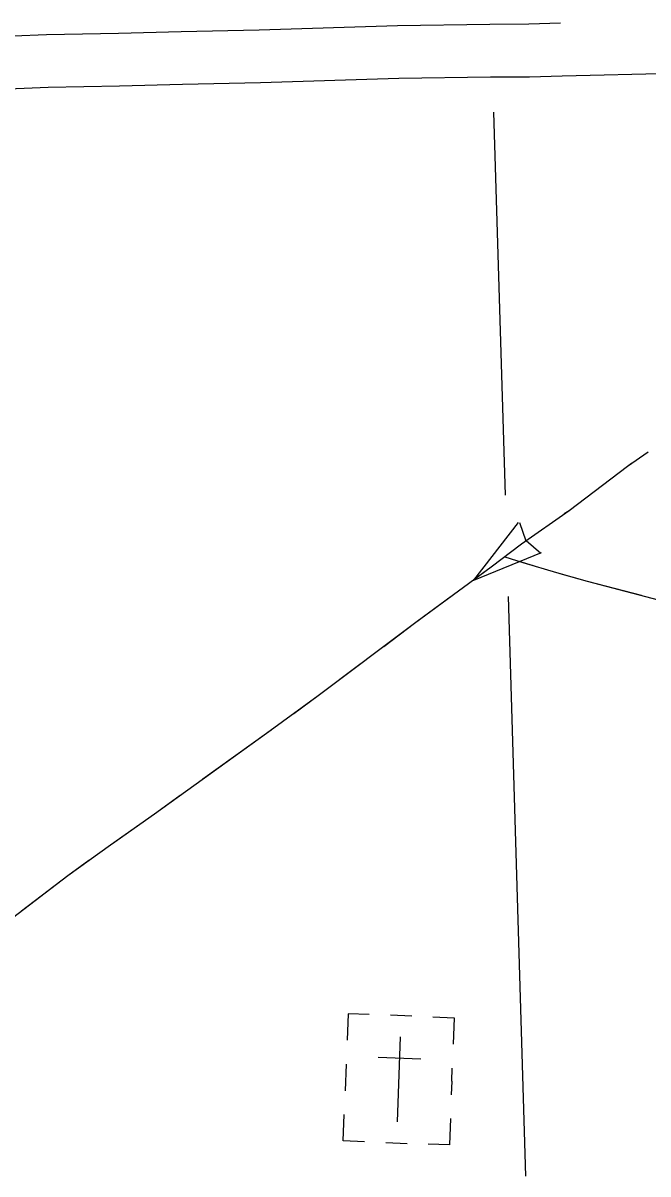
# Model space of a CAD drawing. Extents: x 1084508 to 1142749, y 1057638 to 1093403.
# Drawn here: x 1138976 to 1139900, y 1061467 to 1063169 of the extents above; entities that cross this region are included whole.
import ezdxf

# ---------------------------------------------------------------- set-up
doc = ezdxf.new("R2010")
doc.units = 0
for name, color, linetype in [('Level 15', 7, 'Continuous'), ('Level 43', 7, 'Continuous'), ('Level 5', 7, 'Continuous'), ('Level 57', 7, 'Continuous')]:
    doc.layers.add(name, color=color, linetype=linetype)

msp = doc.modelspace()

# ---------------------------------------------------------------- linework, layer by layer
at = {"layer": 'Level 15'}
msp.add_line((1140149.4, 1063099), (1139773.3, 1063091), dxfattribs=at)
for points in [[(1138825.2, 1063141.7), (1138962, 1063150.2), (1139011.1, 1063152.3), (1139117.2, 1063154.4), (1139210.3, 1063156.9), (1139325.2, 1063159.5), (1139530.1, 1063165.9), (1139666.6, 1063167.9), (1139723.9, 1063168), (1139770.8, 1063169.4)], [(1139773.3, 1063091), (1139725.1, 1063089.5), (1139667.2, 1063089.4), (1139531.9, 1063087.5), (1139327.3, 1063081), (1139212.2, 1063078.4), (1139119, 1063075.9), (1139013.5, 1063073.9), (1138966.1, 1063071.9), (1138830, 1063063.3)]]:
    msp.add_lwpolyline(points, dxfattribs=at)
at = {"layer": 'Level 43'}
for p, q in [((1139643, 1062345.3), (1139708.8, 1062430.7)), ((1139710.1, 1062430.8), (1139719.9, 1062403.9)), ((1139742.1, 1062385.2), (1139720.1, 1062403.6)), ((1139643, 1062345.3), (1139742.6, 1062386.4))]:
    msp.add_line(p, q, dxfattribs=at)
for points in [[(1139900.6, 1062535), (1139869.9, 1062513.7), (1139783.7, 1062448.3), (1139713.2, 1062399), (1139668.2, 1062364.6), (1139555.3, 1062281.6), (1139412.8, 1062174.5), (1139336.1, 1062118.6), (1139170.6, 1061999.7), (1139105.5, 1061953.7), (1139042.3, 1061908.4), (1138960.5, 1061845.8)], [(1139876, 1062518), (1139869.9, 1062513.7), (1139783.7, 1062448.3), (1139776.6, 1062443.4)], [(1139742.7, 1062419.6), (1139713.2, 1062399), (1139668.2, 1062364.6), (1139642.7, 1062345.8)], [(1139943.9, 1062308.7), (1139810.9, 1062343.7), (1139765.7, 1062356.4), (1139715.7, 1062371.2), (1139689.2, 1062379.5)], [(1139730.8, 1062366.7), (1139709.9, 1062372.9)], [(1139890.6, 1062322.7), (1139810.9, 1062343.7), (1139770.6, 1062355)], [(1139609.3, 1062321.3), (1139559.2, 1062284.5)], [(1139559.2, 1062284.5), (1139555.3, 1062281.6), (1139509.5, 1062247.2)], [(1139476.4, 1062222.3), (1139412.8, 1062174.5), (1139376.6, 1062148.1)], [(1139343.2, 1062123.7), (1139336.1, 1062118.6), (1139242.2, 1062051.2)], [(1139208.6, 1062027), (1139170.6, 1061999.7), (1139107.3, 1061954.9)], [(1139073.6, 1061930.8), (1139042.3, 1061908.4), (1138974.1, 1061856.3)]]:
    msp.add_lwpolyline(points, dxfattribs=at)
at = {"layer": 'Level 5'}
for points in [[(1139672.1, 1063037.5), (1139689.1, 1062471.4)], [(1139693.6, 1062321.5), (1139719.2, 1061464.5)]]:
    msp.add_lwpolyline(points, dxfattribs=at)
at = {"layer": 'Level 57'}
for p, q in [((1139551.1, 1061701), (1139519.7, 1061702.1)), ((1139534.1, 1061670.2), (1139529.4, 1061544.7)), ((1139454, 1061629.7), (1139452.5, 1061590.5)), ((1139501.5, 1061640), (1139564.5, 1061637.6)), ((1139610.1, 1061604.5), (1139610.9, 1061623.8)), ((1139531.7, 1061607.5), (1139531.7, 1061607.5)), ((1139531.7, 1061607.5), (1139531.7, 1061607.5)), ((1139610.1, 1061604.5), (1139609.4, 1061584.6)), ((1139512.7, 1061513.9), (1139544, 1061512.8))]:
    msp.add_line(p, q, dxfattribs=at)
for points in [[(1139488.2, 1061703.3), (1139456.8, 1061704.5), (1139455.4, 1061665.3)], [(1139582.3, 1061699.8), (1139613.7, 1061698.6), (1139612.2, 1061659.4)], [(1139481.1, 1061515.1), (1139449.8, 1061516.3), (1139451.2, 1061555.5)], [(1139608.1, 1061549.6), (1139606.6, 1061510.4), (1139575.2, 1061511.6)]]:
    msp.add_lwpolyline(points, dxfattribs=at)

doc.saveas('drawing.dxf')
